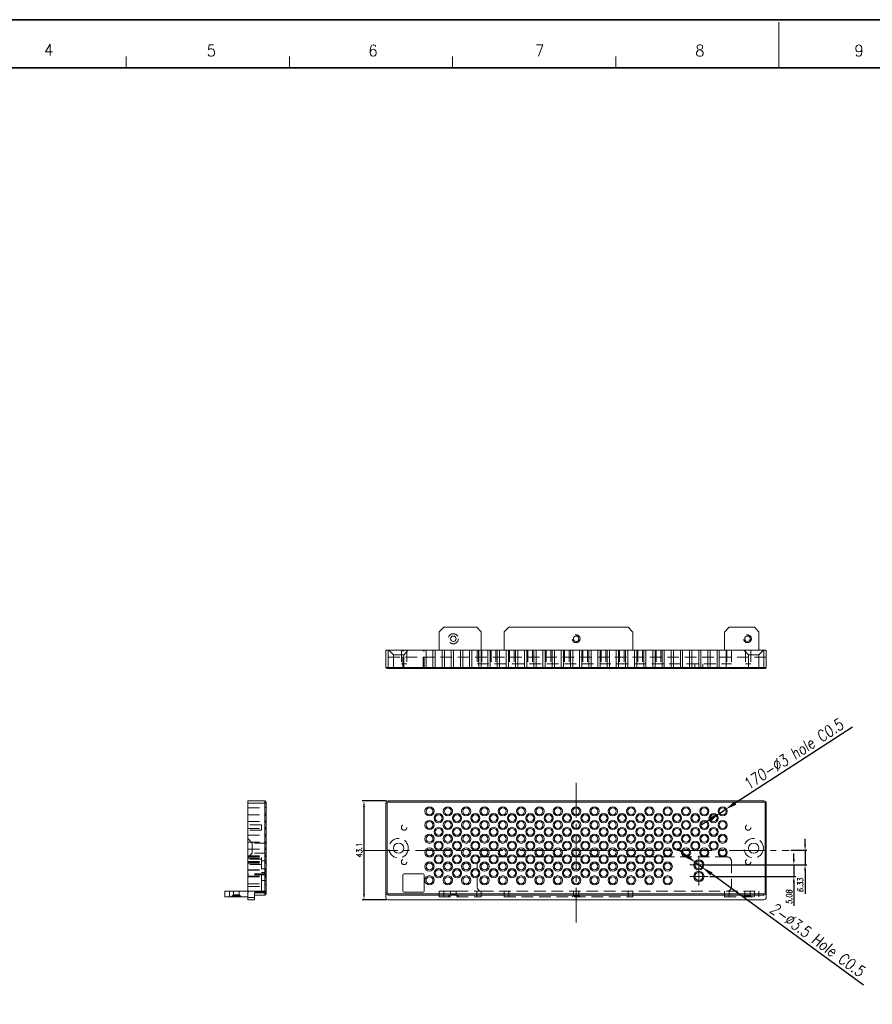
# Model space of a CAD drawing. Header units: millimetres. Extents: x 4497 to 11741, y 5958 to 12619.
# Tile 331 of 424: x 6098 to 6471, y 12178 to 12608. Entities that reach past the tile are written whole.
import ezdxf
from ezdxf.enums import TextEntityAlignment as Align

# ---------------------------------------------------------------- set-up
doc = ezdxf.new("R2010")
doc.units = ezdxf.units.MM
doc.header["$LTSCALE"] = 0.8
doc.header["$PDMODE"] = 3
doc.header["$PDSIZE"] = 0.3125
for name, pattern in [('CENTER', [50.8, 31.75, -6.35, 6.35, -6.35]), ('CENTER2', [28.575, 19.05, -3.175, 3.175, -3.175]), ('HIDDEN', [9.525, 6.35, -3.175])]:
    doc.linetypes.add(name, pattern=pattern)
doc.layers.get('0').update_dxf_attribs({"linetype": 'CONTINUOUS', "lineweight": 0})
doc.layers.get('Defpoints').update_dxf_attribs({"linetype": 'CONTINUOUS', "lineweight": 0})
for name, color, linetype, lineweight in [('1', 2, 'CENTER', 0), ('2', 3, 'CONTINUOUS', 0), ('3', 5, 'HIDDEN', 0), ('4', 1, 'CENTER2', 9), ('P', 1, 'CONTINUOUS', 0)]:
    doc.layers.add(name, color=color, linetype=linetype, lineweight=lineweight)
doc.styles.get("Standard").update_dxf_attribs({"font": 'romans.shx', "width": 0.8, "oblique": 5, "bigfont": 'whgtxt.shx'})
doc.dimstyles.get("Standard").update_dxf_attribs({"dimtxt": 2.5, "dimasz": 2.5, "dimexe": 0.8, "dimexo": 0.8, "dimgap": 0.8, "dimtad": 1, "dimdsep": 46, "dimtxsty": 'Standard', "dimcen": 0, "dimclrd": 3, "dimclre": 3, "dimclrt": 3, "dimazin": 0, "dimtp": 0.001, "dimtm": 0.001, "dimtfac": 1, "dimtmove": 0, "dimatfit": 3, "dimfxl": 0, "dimtolj": 1, "dimarcsym": 0})

# ---------------------------------------------------------------- blocks, each defined once
blk = doc.blocks.new('*D1047')
at = {"layer": '2', "color": 3, "lineweight": -2}
for p, q in [((6389.47, 12242.68), (6385.44, 12245.63)), ((6393.51, 12239.73), (6396.34, 12237.67)), ((6466.72, 12186.23), (6400.37, 12234.71))]:
    blk.add_line(p, q, dxfattribs=at)
at = {"layer": '2', "color": 3}
for points in [[(6389.96, 12243.35), (6388.98, 12242.01), (6393.51, 12239.73)], [(6400.86, 12235.39), (6399.88, 12234.04), (6396.34, 12237.67)]]:
    blk.add_solid(points, dxfattribs=at)
at = {"layer": 'Defpoints', "color": 0}
for p in [(6393.51, 12239.73), (6396.34, 12237.67)]:
    blk.add_point(p, dxfattribs=at)
at = {"layer": '2', "color": 3, "insert": (6446.7, 12205.94), "char_height": 5, "attachment_point": 5, "rotation": 323.8418}
blk.add_mtext('\\A1;2-∅3.5 Hole C0.5', dxfattribs=at)
blk = doc.blocks.new('*D1048')
at = {"layer": '2', "color": 3, "lineweight": -2}
for p, q in [((6461.93, 12298.82), (6410.77, 12265.62)), ((6404.06, 12261.26), (6406.58, 12262.89)), ((6399.87, 12258.54), (6395.68, 12255.82))]:
    blk.add_line(p, q, dxfattribs=at)
at = {"layer": '2', "color": 3}
for points in [[(6410.32, 12266.32), (6411.23, 12264.92), (6406.58, 12262.89)], [(6399.42, 12259.24), (6400.32, 12257.84), (6404.06, 12261.26)]]:
    blk.add_solid(points, dxfattribs=at)
at = {"layer": 'Defpoints', "color": 0}
for p in [(6404.06, 12261.26), (6406.58, 12262.89)]:
    blk.add_point(p, dxfattribs=at)
at = {"layer": '2', "color": 3, "insert": (6436.22, 12287.02), "char_height": 5, "attachment_point": 5, "rotation": 32.9855}
blk.add_mtext('\\A1;170-∅3 hole C0.5', dxfattribs=at)
blk = doc.blocks.new('*D1148')
at = {"layer": '2', "color": 3, "lineweight": -2}
for p, q in [((6441.26, 12247.53), (6441.26, 12250.03)), ((6435.12, 12245.03), (6442.06, 12245.03)), ((6441.26, 12245.03), (6441.26, 12238.7)), ((6399.72, 12238.7), (6442.06, 12238.7)), ((6441.26, 12236.2), (6441.26, 12226.05))]:
    blk.add_line(p, q, dxfattribs=at)
at = {"layer": '2', "color": 3}
for points in [[(6440.85, 12247.53), (6441.68, 12247.53), (6441.26, 12245.03)], [(6440.85, 12236.2), (6441.68, 12236.2), (6441.26, 12238.7)]]:
    blk.add_solid(points, dxfattribs=at)
at = {"layer": 'Defpoints', "color": 0}
for p in [(6434.32, 12245.03), (6398.92, 12238.7), (6441.26, 12238.7)]:
    blk.add_point(p, dxfattribs=at)
at = {"layer": '2', "color": 3, "insert": (6439.21, 12229.87), "char_height": 2.5, "attachment_point": 5, "rotation": 90}
blk.add_mtext('\\A1;6.33', dxfattribs=at)
blk = doc.blocks.new('*D1149')
at = {"layer": '2', "color": 3, "lineweight": -2}
for p, q in [((6436.36, 12241.2), (6436.36, 12243.7)), ((6397.97, 12238.7), (6437.16, 12238.7)), ((6436.36, 12238.7), (6436.36, 12233.62)), ((6399.72, 12233.62), (6437.16, 12233.62)), ((6436.36, 12231.12), (6436.36, 12220.87))]:
    blk.add_line(p, q, dxfattribs=at)
at = {"layer": '2', "color": 3}
for points in [[(6435.94, 12241.2), (6436.78, 12241.2), (6436.36, 12238.7)], [(6435.94, 12231.12), (6436.78, 12231.12), (6436.36, 12233.62)]]:
    blk.add_solid(points, dxfattribs=at)
at = {"layer": 'Defpoints', "color": 0}
for p in [(6397.17, 12238.7), (6398.92, 12233.62), (6436.36, 12233.62)]:
    blk.add_point(p, dxfattribs=at)
at = {"layer": '2', "color": 3, "insert": (6434.31, 12224.74), "char_height": 2.5, "attachment_point": 5, "rotation": 90}
blk.add_mtext('\\A1;5.08', dxfattribs=at)
blk = doc.blocks.new('*D1161')
at = {"layer": '2', "color": 3, "lineweight": -2}
for p, q in [((6258.52, 12266.58), (6247.92, 12266.58)), ((6248.72, 12264.08), (6248.72, 12225.98)), ((6258.52, 12223.48), (6247.92, 12223.48))]:
    blk.add_line(p, q, dxfattribs=at)
at = {"layer": '2', "color": 3}
for points in [[(6248.3, 12264.08), (6249.14, 12264.08), (6248.72, 12266.58)], [(6248.3, 12225.98), (6249.14, 12225.98), (6248.72, 12223.48)]]:
    blk.add_solid(points, dxfattribs=at)
at = {"layer": 'Defpoints', "color": 0}
for p in [(6259.32, 12266.58), (6248.72, 12223.48), (6259.32, 12223.48)]:
    blk.add_point(p, dxfattribs=at)
at = {"layer": '2', "color": 3, "insert": (6246.67, 12245.03), "char_height": 2.5, "attachment_point": 5, "rotation": 90}
blk.add_mtext('\\A1;43.1', dxfattribs=at)

msp = doc.modelspace()

# ---------------------------------------------------------------- linework, layer by layer
at = {"color": 7, "linetype": 'Continuous'}
for p, q in [((6429.835, 12586.486), (6429.835, 12606.408)), ((6144.954, 12586.486), (6144.954, 12591.467)), ((6216.174, 12586.486), (6216.174, 12591.467)), ((6287.395, 12586.486), (6287.395, 12591.467)), ((6358.615, 12586.486), (6358.615, 12591.467))]:
    msp.add_line(p, q, dxfattribs=at)
at = {"color": 7, "linetype": 'Continuous', "lineweight": 35}
msp.add_line((5860.072, 12586.486), (6999.599, 12586.486), dxfattribs=at)
at = {"linetype": 'Continuous'}
for p, q in [((6283.523, 12342.364), (6281.523, 12340.364)), ((6283.523, 12342.364), (6297.923, 12342.364)), ((6299.923, 12340.364), (6297.923, 12342.364)), ((6311.923, 12342.364), (6309.923, 12340.364)), ((6311.923, 12342.364), (6364.073, 12342.364)), ((6366.123, 12340.314), (6364.073, 12342.364)), ((6408.173, 12342.364), (6406.123, 12340.314)), ((6408.173, 12342.364), (6419.123, 12342.364)), ((6421.123, 12340.364), (6419.123, 12342.364)), ((6281.523, 12340.364), (6281.523, 12332.364)), ((6299.923, 12340.364), (6299.923, 12332.364)), ((6309.923, 12340.364), (6309.923, 12332.364)), ((6366.123, 12332.364), (6366.123, 12340.314)), ((6406.123, 12332.364), (6406.123, 12340.314)), ((6421.123, 12332.364), (6421.123, 12340.364)), ((6258.323, 12324.864), (6258.323, 12332.364)), ((6258.323, 12332.364), (6424.323, 12332.364)), ((6259.323, 12324.364), (6259.323, 12332.364)), ((6423.323, 12332.364), (6423.323, 12324.364)), ((6424.323, 12324.864), (6424.323, 12332.364)), ((6258.323, 12324.864), (6258.823, 12324.364)), ((6258.323, 12324.864), (6424.323, 12324.864)), ((6424.323, 12324.864), (6423.823, 12324.364)), ((6258.823, 12324.364), (6423.823, 12324.364)), ((6197.967, 12223.478), (6197.967, 12266.578)), ((6205.467, 12225.478), (6205.467, 12266.578)), ((6205.967, 12225.978), (6205.967, 12266.078)), ((6258.323, 12224.478), (6258.323, 12265.578)), ((6258.323, 12265.578), (6258.823, 12265.578)), ((6258.823, 12226.478), (6258.823, 12265.578)), ((6424.323, 12265.578), (6423.823, 12265.578)), ((6423.823, 12265.578), (6423.823, 12226.478)), ((6424.323, 12265.578), (6424.323, 12224.478)), ((6265.623, 12234.278), (6265.623, 12227.278)), ((6274.523, 12234.778), (6266.123, 12234.778)), ((6275.023, 12227.278), (6275.023, 12234.278)), ((6187.967, 12227.178), (6197.967, 12227.178)), ((6187.967, 12224.678), (6187.967, 12227.178)), ((6189.967, 12224.678), (6189.967, 12227.178)), ((6200.967, 12226.478), (6205.967, 12226.478)), ((6200.967, 12223.478), (6200.967, 12226.478)), ((6205.467, 12225.478), (6205.967, 12225.978)), ((6258.323, 12226.478), (6258.823, 12226.478)), ((6259.323, 12225.478), (6259.323, 12225.978)), ((6423.323, 12225.978), (6259.323, 12225.978)), ((6266.123, 12226.778), (6274.523, 12226.778)), ((6423.323, 12225.478), (6423.323, 12225.978)), ((6424.323, 12226.478), (6423.823, 12226.478)), ((6197.967, 12224.678), (6187.967, 12224.678)), ((6197.967, 12224.478), (6200.967, 12224.478)), ((6197.967, 12223.478), (6200.967, 12223.478)), ((6200.967, 12225.478), (6205.467, 12225.478)), ((6423.323, 12225.478), (6259.323, 12225.478)), ((6259.323, 12223.478), (6423.323, 12223.478))]:
    msp.add_line(p, q, dxfattribs=at)
at = {"color": 7, "linetype": 'Continuous', "lineweight": 35}
msp.add_lwpolyline([(7021.345, 12607.552), (5833.345, 12607.552), (5833.345, 11767.552), (7021.345, 11767.552)], close=True, dxfattribs=at)
at = {"linetype": 'Continuous'}
for centre, radius in [((6287.723, 12337.364), 1.2), ((6341.323, 12337.364), 1.2), ((6416.123, 12337.364), 1.2), ((6277.323, 12262.078), 2), ((6277.323, 12262.078), 1.5), ((6281.323, 12259.078), 2), ((6281.323, 12259.078), 1.5), ((6285.323, 12262.078), 2), ((6285.323, 12262.078), 1.5), ((6289.323, 12259.078), 2), ((6289.323, 12259.078), 1.5), ((6293.323, 12262.078), 2), ((6293.323, 12262.078), 1.5), ((6297.323, 12259.078), 2), ((6297.323, 12259.078), 1.5), ((6301.323, 12262.078), 2), ((6301.323, 12262.078), 1.5), ((6305.323, 12259.078), 2), ((6305.323, 12259.078), 1.5), ((6309.323, 12262.078), 2), ((6309.323, 12262.078), 1.5), ((6313.323, 12259.078), 2), ((6313.323, 12259.078), 1.5), ((6317.323, 12262.078), 2), ((6317.323, 12262.078), 1.5), ((6321.323, 12259.078), 2), ((6321.323, 12259.078), 1.5), ((6325.323, 12262.078), 2), ((6325.323, 12262.078), 1.5), ((6329.323, 12259.078), 2), ((6329.323, 12259.078), 1.5), ((6333.323, 12262.078), 2), ((6333.323, 12262.078), 1.5), ((6337.323, 12259.078), 2), ((6337.323, 12259.078), 1.5), ((6341.323, 12262.078), 2), ((6341.323, 12262.078), 1.5), ((6345.323, 12259.078), 2), ((6345.323, 12259.078), 1.5), ((6349.323, 12262.078), 2), ((6349.323, 12262.078), 1.5), ((6353.323, 12259.078), 2), ((6353.323, 12259.078), 1.5), ((6357.323, 12262.078), 2), ((6357.323, 12262.078), 1.5), ((6361.323, 12259.078), 2), ((6361.323, 12259.078), 1.5), ((6365.323, 12262.078), 2), ((6365.323, 12262.078), 1.5), ((6369.323, 12259.078), 2), ((6369.323, 12259.078), 1.5), ((6373.323, 12262.078), 2), ((6373.323, 12262.078), 1.5), ((6377.323, 12259.078), 2), ((6377.323, 12259.078), 1.5), ((6381.323, 12262.078), 2), ((6381.323, 12262.078), 1.5), ((6385.323, 12259.078), 2), ((6385.323, 12259.078), 1.5), ((6389.323, 12262.078), 2), ((6389.323, 12262.078), 1.5), ((6393.323, 12259.078), 2), ((6393.323, 12259.078), 1.5), ((6397.323, 12262.078), 2), ((6397.323, 12262.078), 1.5), ((6401.323, 12259.078), 2), ((6401.323, 12259.078), 1.5), ((6405.323, 12262.078), 2), ((6405.323, 12262.078), 1.5), ((6277.323, 12256.078), 2), ((6277.323, 12256.078), 1.5), ((6285.323, 12256.078), 2), ((6285.323, 12256.078), 1.5), ((6293.323, 12256.078), 2), ((6293.323, 12256.078), 1.5), ((6301.323, 12256.078), 2), ((6301.323, 12256.078), 1.5), ((6309.323, 12256.078), 2), ((6309.323, 12256.078), 1.5), ((6317.323, 12256.078), 2), ((6317.323, 12256.078), 1.5), ((6325.323, 12256.078), 2), ((6325.323, 12256.078), 1.5), ((6333.323, 12256.078), 2), ((6333.323, 12256.078), 1.5), ((6341.323, 12256.078), 2), ((6341.323, 12256.078), 1.5), ((6349.323, 12256.078), 2), ((6349.323, 12256.078), 1.5), ((6357.323, 12256.078), 2), ((6357.323, 12256.078), 1.5), ((6365.323, 12256.078), 2), ((6365.323, 12256.078), 1.5), ((6373.323, 12256.078), 2), ((6373.323, 12256.078), 1.5), ((6381.323, 12256.078), 2), ((6381.323, 12256.078), 1.5), ((6389.323, 12256.078), 2), ((6389.323, 12256.078), 1.5), ((6397.323, 12256.078), 2), ((6397.323, 12256.078), 1.5), ((6405.323, 12256.078), 2), ((6405.323, 12256.078), 1.5), ((6277.323, 12250.078), 2), ((6277.323, 12250.078), 1.5), ((6281.323, 12253.078), 2), ((6281.323, 12253.078), 1.5), ((6285.323, 12250.078), 2), ((6285.323, 12250.078), 1.5), ((6289.323, 12253.078), 2), ((6289.323, 12253.078), 1.5), ((6293.323, 12250.078), 2), ((6293.323, 12250.078), 1.5), ((6297.323, 12253.078), 2), ((6297.323, 12253.078), 1.5), ((6301.323, 12250.078), 2), ((6301.323, 12250.078), 1.5), ((6305.323, 12253.078), 2), ((6305.323, 12253.078), 1.5), ((6309.323, 12250.078), 2), ((6309.323, 12250.078), 1.5), ((6313.323, 12253.078), 2), ((6313.323, 12253.078), 1.5), ((6317.323, 12250.078), 2), ((6317.323, 12250.078), 1.5), ((6321.323, 12253.078), 2), ((6321.323, 12253.078), 1.5), ((6325.323, 12250.078), 2), ((6325.323, 12250.078), 1.5), ((6329.323, 12253.078), 2), ((6329.323, 12253.078), 1.5), ((6333.323, 12250.078), 2), ((6333.323, 12250.078), 1.5), ((6337.323, 12253.078), 2), ((6337.323, 12253.078), 1.5), ((6341.323, 12250.078), 2), ((6341.323, 12250.078), 1.5), ((6345.323, 12253.078), 2), ((6345.323, 12253.078), 1.5), ((6349.323, 12250.078), 2), ((6349.323, 12250.078), 1.5), ((6353.323, 12253.078), 2), ((6353.323, 12253.078), 1.5), ((6357.323, 12250.078), 2), ((6357.323, 12250.078), 1.5), ((6361.323, 12253.078), 2), ((6361.323, 12253.078), 1.5), ((6365.323, 12250.078), 2), ((6365.323, 12250.078), 1.5), ((6369.323, 12253.078), 2), ((6369.323, 12253.078), 1.5), ((6373.323, 12250.078), 2), ((6373.323, 12250.078), 1.5), ((6377.323, 12253.078), 2), ((6377.323, 12253.078), 1.5), ((6381.323, 12250.078), 2), ((6381.323, 12250.078), 1.5), ((6385.323, 12253.078), 2), ((6385.323, 12253.078), 1.5), ((6389.323, 12250.078), 2), ((6389.323, 12250.078), 1.5), ((6393.323, 12253.078), 2), ((6393.323, 12253.078), 1.5), ((6397.323, 12250.078), 2), ((6397.323, 12250.078), 1.5), ((6401.323, 12253.078), 2), ((6401.323, 12253.078), 1.5), ((6405.323, 12250.078), 2), ((6405.323, 12250.078), 1.5), ((6281.323, 12247.078), 2), ((6281.323, 12247.078), 1.5), ((6289.323, 12247.078), 2), ((6289.323, 12247.078), 1.5), ((6297.323, 12247.078), 2), ((6297.323, 12247.078), 1.5), ((6305.323, 12247.078), 2), ((6305.323, 12247.078), 1.5), ((6313.323, 12247.078), 2), ((6313.323, 12247.078), 1.5), ((6321.323, 12247.078), 2), ((6321.323, 12247.078), 1.5), ((6329.323, 12247.078), 2), ((6329.323, 12247.078), 1.5), ((6337.323, 12247.078), 2), ((6337.323, 12247.078), 1.5), ((6345.323, 12247.078), 2), ((6345.323, 12247.078), 1.5), ((6353.323, 12247.078), 2), ((6353.323, 12247.078), 1.5), ((6361.323, 12247.078), 2), ((6361.323, 12247.078), 1.5), ((6369.323, 12247.078), 2), ((6369.323, 12247.078), 1.5), ((6377.323, 12247.078), 2), ((6377.323, 12247.078), 1.5), ((6385.323, 12247.078), 2), ((6385.323, 12247.078), 1.5), ((6393.323, 12247.078), 2), ((6393.323, 12247.078), 1.5), ((6401.323, 12247.078), 2), ((6401.323, 12247.078), 1.5), ((6277.323, 12244.078), 2), ((6277.323, 12244.078), 1.5), ((6281.323, 12241.078), 2), ((6285.323, 12244.078), 2), ((6285.323, 12244.078), 1.5), ((6289.323, 12241.078), 2), ((6293.323, 12244.078), 2), ((6293.323, 12244.078), 1.5), ((6297.323, 12241.078), 2), ((6301.323, 12244.078), 2), ((6301.323, 12244.078), 1.5), ((6305.323, 12241.078), 2), ((6309.323, 12244.078), 2), ((6309.323, 12244.078), 1.5), ((6313.323, 12241.078), 2), ((6317.323, 12244.078), 2), ((6317.323, 12244.078), 1.5), ((6321.323, 12241.078), 2), ((6325.323, 12244.078), 2), ((6325.323, 12244.078), 1.5), ((6329.323, 12241.078), 2), ((6333.323, 12244.078), 2), ((6333.323, 12244.078), 1.5), ((6337.323, 12241.078), 2), ((6341.323, 12244.078), 2), ((6341.323, 12244.078), 1.5), ((6345.323, 12241.078), 2), ((6349.323, 12244.078), 2), ((6349.323, 12244.078), 1.5), ((6353.323, 12241.078), 2), ((6357.323, 12244.078), 2), ((6357.323, 12244.078), 1.5), ((6361.323, 12241.078), 2), ((6365.323, 12244.078), 2), ((6365.323, 12244.078), 1.5), ((6369.323, 12241.078), 2), ((6373.323, 12244.078), 2), ((6373.323, 12244.078), 1.5), ((6377.323, 12241.078), 2), ((6381.323, 12244.078), 2), ((6381.323, 12244.078), 1.5), ((6389.323, 12244.078), 2), ((6389.323, 12244.078), 1.5), ((6397.323, 12244.078), 2), ((6397.323, 12244.078), 1.5), ((6405.323, 12244.078), 2), ((6405.323, 12244.078), 1.5), ((6277.323, 12237.978), 2), ((6277.323, 12237.978), 1.5), ((6281.323, 12241.078), 1.5), ((6285.323, 12237.978), 2), ((6285.323, 12237.978), 1.5), ((6289.323, 12241.078), 1.5), ((6293.323, 12237.978), 2), ((6293.323, 12237.978), 1.5), ((6297.323, 12241.078), 1.5), ((6301.323, 12237.978), 2), ((6301.323, 12237.978), 1.5), ((6305.323, 12241.078), 1.5), ((6309.323, 12237.978), 2), ((6309.323, 12237.978), 1.5), ((6313.323, 12241.078), 1.5), ((6317.323, 12237.978), 2), ((6317.323, 12237.978), 1.5), ((6321.323, 12241.078), 1.5), ((6325.323, 12237.978), 2), ((6325.323, 12237.978), 1.5), ((6329.323, 12241.078), 1.5), ((6333.323, 12237.978), 2), ((6333.323, 12237.978), 1.5), ((6337.323, 12241.078), 1.5), ((6341.323, 12237.978), 2), ((6341.323, 12237.978), 1.5), ((6345.323, 12241.078), 1.5), ((6349.323, 12237.978), 2), ((6349.323, 12237.978), 1.5), ((6353.323, 12241.078), 1.5), ((6357.323, 12237.978), 2), ((6357.323, 12237.978), 1.5), ((6361.323, 12241.078), 1.5), ((6365.323, 12237.978), 2), ((6365.323, 12237.978), 1.5), ((6369.323, 12241.078), 1.5), ((6373.323, 12237.978), 2), ((6373.323, 12237.978), 1.5), ((6377.323, 12241.078), 1.5), ((6381.323, 12237.978), 2), ((6381.323, 12237.978), 1.5), ((6394.923, 12238.698), 2.25), ((6394.923, 12238.698), 1.75), ((6281.323, 12235.078), 2), ((6281.323, 12235.078), 1.5), ((6289.323, 12235.078), 2), ((6289.323, 12235.078), 1.5), ((6297.323, 12235.078), 2), ((6297.323, 12235.078), 1.5), ((6305.323, 12235.078), 2), ((6305.323, 12235.078), 1.5), ((6313.323, 12235.078), 2), ((6313.323, 12235.078), 1.5), ((6321.323, 12235.078), 2), ((6321.323, 12235.078), 1.5), ((6329.323, 12235.078), 2), ((6329.323, 12235.078), 1.5), ((6337.323, 12235.078), 2), ((6337.323, 12235.078), 1.5), ((6345.323, 12235.078), 2), ((6345.323, 12235.078), 1.5), ((6353.323, 12235.078), 2), ((6353.323, 12235.078), 1.5), ((6361.323, 12235.078), 2), ((6361.323, 12235.078), 1.5), ((6369.323, 12235.078), 2), ((6369.323, 12235.078), 1.5), ((6377.323, 12235.078), 2), ((6377.323, 12235.078), 1.5), ((6394.923, 12233.618), 2.25), ((6394.923, 12233.618), 1.75), ((6277.323, 12231.978), 2), ((6277.323, 12231.978), 1.5), ((6285.323, 12231.978), 2), ((6285.323, 12231.978), 1.5), ((6293.323, 12231.978), 2), ((6293.323, 12231.978), 1.5), ((6301.323, 12231.978), 2), ((6301.323, 12231.978), 1.5), ((6309.323, 12231.978), 2), ((6309.323, 12231.978), 1.5), ((6317.323, 12231.978), 2), ((6317.323, 12231.978), 1.5), ((6325.323, 12231.978), 2), ((6325.323, 12231.978), 1.5), ((6333.323, 12231.978), 2), ((6333.323, 12231.978), 1.5), ((6341.323, 12231.978), 2), ((6341.323, 12231.978), 1.5), ((6349.323, 12231.978), 2), ((6349.323, 12231.978), 1.5), ((6357.323, 12231.978), 2), ((6357.323, 12231.978), 1.5), ((6365.323, 12231.978), 2), ((6365.323, 12231.978), 1.5), ((6373.323, 12231.978), 2), ((6373.323, 12231.978), 1.5), ((6381.323, 12231.978), 2), ((6381.323, 12231.978), 1.5)]:
    msp.add_circle(centre, radius, dxfattribs=at)
for centre, radius, start, end in [((6266.123, 12234.278), 0.5, 90, 180), ((6274.523, 12234.278), 0.5, 0, 90), ((6259.323, 12226.478), 1, 180, 270), ((6259.323, 12226.478), 0.5, 180, 270), ((6266.123, 12227.278), 0.5, 180, 270), ((6274.523, 12227.278), 0.5, 270, 0), ((6423.323, 12226.478), 1, 270, 0), ((6423.323, 12226.478), 0.5, 270, 0), ((6259.323, 12224.478), 1, 180, 270), ((6423.323, 12224.478), 1, 270, 0)]:
    msp.add_arc(centre, radius, start, end, dxfattribs=at)
at = {"layer": '1'}
for p, q in [((6390.923, 12238.698), (6398.923, 12238.698)), ((6394.923, 12234.698), (6394.923, 12242.698)), ((6394.923, 12229.618), (6394.923, 12237.618)), ((6390.923, 12233.618), (6398.923, 12233.618))]:
    msp.add_line(p, q, dxfattribs=at)
at = {"layer": '3'}
for p, q in [((6424.323, 12329.364), (6258.323, 12329.364)), ((6259.573, 12332.364), (6261.573, 12330.364)), ((6261.573, 12330.364), (6261.573, 12324.364)), ((6261.573, 12324.364), (6261.573, 12330.364)), ((6266.073, 12330.364), (6261.573, 12330.364)), ((6265.023, 12332.364), (6265.023, 12326.364)), ((6267.423, 12332.364), (6265.023, 12332.364)), ((6265.623, 12324.364), (6265.623, 12332.364)), ((6268.073, 12332.364), (6266.073, 12330.364)), ((6266.073, 12330.364), (6266.073, 12324.364)), ((6266.073, 12324.364), (6266.073, 12330.364)), ((6266.123, 12324.364), (6266.123, 12332.364)), ((6267.423, 12332.364), (6267.423, 12326.364)), ((6274.523, 12324.364), (6274.523, 12332.364)), ((6275.023, 12324.364), (6275.023, 12332.364)), ((6275.823, 12332.364), (6275.823, 12324.864)), ((6275.823, 12324.864), (6275.823, 12332.364)), ((6275.823, 12332.364), (6278.823, 12332.364)), ((6278.823, 12332.364), (6278.823, 12324.864)), ((6278.823, 12324.864), (6278.823, 12332.364)), ((6279.823, 12332.364), (6279.823, 12324.864)), ((6279.823, 12324.864), (6279.823, 12332.364)), ((6279.823, 12332.364), (6282.823, 12332.364)), ((6282.823, 12332.364), (6282.823, 12324.864)), ((6282.823, 12324.864), (6282.823, 12332.364)), ((6283.823, 12332.364), (6283.823, 12324.864)), ((6283.823, 12324.864), (6283.823, 12332.364)), ((6283.823, 12332.364), (6286.823, 12332.364)), ((6286.823, 12332.364), (6286.823, 12324.864)), ((6286.823, 12324.864), (6286.823, 12332.364)), ((6287.823, 12332.364), (6287.823, 12324.864)), ((6287.823, 12324.864), (6287.823, 12332.364)), ((6287.823, 12332.364), (6290.823, 12332.364)), ((6290.823, 12332.364), (6290.823, 12324.864)), ((6290.823, 12324.864), (6290.823, 12332.364)), ((6291.823, 12332.364), (6291.823, 12324.864)), ((6291.823, 12324.864), (6291.823, 12332.364)), ((6291.823, 12332.364), (6294.823, 12332.364)), ((6294.823, 12332.364), (6294.823, 12324.864)), ((6294.823, 12324.864), (6294.823, 12332.364)), ((6295.823, 12332.364), (6295.823, 12324.864)), ((6295.823, 12324.864), (6295.823, 12332.364)), ((6295.823, 12332.364), (6298.823, 12332.364)), ((6298.123, 12332.364), (6298.123, 12326.364)), ((6298.123, 12332.364), (6298.123, 12326.364)), ((6298.725, 12332.364), (6298.725, 12326.364)), ((6298.823, 12332.364), (6298.823, 12324.864)), ((6298.823, 12324.864), (6298.823, 12332.364)), ((6299.823, 12332.364), (6299.823, 12324.864)), ((6299.823, 12324.864), (6299.823, 12332.364)), ((6299.823, 12332.364), (6302.823, 12332.364)), ((6300.123, 12332.364), (6300.123, 12326.364)), ((6302.823, 12332.364), (6302.823, 12324.864)), ((6302.823, 12324.864), (6302.823, 12332.364)), ((6303.823, 12332.364), (6303.823, 12324.864)), ((6303.823, 12324.864), (6303.823, 12332.364)), ((6303.823, 12332.364), (6306.823, 12332.364)), ((6304.303, 12332.364), (6304.303, 12326.364)), ((6306.342, 12332.364), (6306.342, 12326.364)), ((6306.823, 12332.364), (6306.823, 12324.864)), ((6306.823, 12324.864), (6306.823, 12332.364)), ((6307.823, 12332.364), (6307.823, 12324.864)), ((6307.823, 12324.864), (6307.823, 12332.364)), ((6307.823, 12332.364), (6310.823, 12332.364)), ((6310.823, 12332.364), (6310.823, 12324.864)), ((6310.823, 12324.864), (6310.823, 12332.364)), ((6311.823, 12332.364), (6311.823, 12324.864)), ((6311.823, 12324.864), (6311.823, 12332.364)), ((6311.823, 12332.364), (6314.823, 12332.364)), ((6312.303, 12332.364), (6312.303, 12326.364)), ((6314.342, 12332.364), (6314.342, 12326.364)), ((6314.823, 12332.364), (6314.823, 12324.864)), ((6314.823, 12324.864), (6314.823, 12332.364)), ((6315.823, 12332.364), (6315.823, 12324.864)), ((6315.823, 12324.864), (6315.823, 12332.364)), ((6315.823, 12332.364), (6318.823, 12332.364)), ((6318.823, 12332.364), (6318.823, 12324.864)), ((6318.823, 12324.864), (6318.823, 12332.364)), ((6319.823, 12332.364), (6319.823, 12324.864)), ((6319.823, 12324.864), (6319.823, 12332.364)), ((6319.823, 12332.364), (6322.823, 12332.364)), ((6320.303, 12332.364), (6320.303, 12326.364)), ((6322.342, 12332.364), (6322.342, 12326.364)), ((6322.823, 12332.364), (6322.823, 12324.864)), ((6322.823, 12324.864), (6322.823, 12332.364)), ((6323.823, 12332.364), (6323.823, 12324.864)), ((6323.823, 12324.864), (6323.823, 12332.364)), ((6323.823, 12332.364), (6326.823, 12332.364)), ((6326.823, 12332.364), (6326.823, 12324.864)), ((6326.823, 12324.864), (6326.823, 12332.364)), ((6327.823, 12332.364), (6327.823, 12324.864)), ((6327.823, 12324.864), (6327.823, 12332.364)), ((6327.823, 12332.364), (6330.823, 12332.364)), ((6328.303, 12332.364), (6328.303, 12326.364)), ((6330.342, 12332.364), (6330.342, 12326.364)), ((6330.823, 12332.364), (6330.823, 12324.864)), ((6330.823, 12324.864), (6330.823, 12332.364)), ((6331.823, 12332.364), (6331.823, 12324.864)), ((6331.823, 12324.864), (6331.823, 12332.364)), ((6331.823, 12332.364), (6334.823, 12332.364)), ((6334.823, 12332.364), (6334.823, 12324.864)), ((6334.823, 12324.864), (6334.823, 12332.364)), ((6335.823, 12332.364), (6335.823, 12324.864)), ((6335.823, 12324.864), (6335.823, 12332.364)), ((6335.823, 12332.364), (6338.823, 12332.364)), ((6336.303, 12332.364), (6336.303, 12326.364)), ((6338.342, 12332.364), (6338.342, 12326.364)), ((6338.823, 12332.364), (6338.823, 12324.864)), ((6338.823, 12324.864), (6338.823, 12332.364)), ((6339.823, 12332.364), (6339.823, 12324.864)), ((6339.823, 12324.864), (6339.823, 12332.364)), ((6339.823, 12332.364), (6342.823, 12332.364)), ((6342.823, 12332.364), (6342.823, 12324.864)), ((6342.823, 12324.864), (6342.823, 12332.364)), ((6343.823, 12332.364), (6346.823, 12332.364)), ((6343.823, 12332.364), (6343.823, 12324.864)), ((6343.823, 12324.864), (6343.823, 12332.364)), ((6344.303, 12332.364), (6344.303, 12326.364)), ((6346.342, 12332.364), (6346.342, 12326.364)), ((6346.823, 12332.364), (6346.823, 12324.864)), ((6346.823, 12324.864), (6346.823, 12332.364)), ((6347.823, 12332.364), (6350.823, 12332.364)), ((6347.823, 12332.364), (6347.823, 12324.864)), ((6347.823, 12324.864), (6347.823, 12332.364)), ((6350.823, 12332.364), (6350.823, 12324.864)), ((6350.823, 12324.864), (6350.823, 12332.364)), ((6351.823, 12332.364), (6354.823, 12332.364)), ((6351.823, 12332.364), (6351.823, 12324.864)), ((6351.823, 12324.864), (6351.823, 12332.364)), ((6352.303, 12332.364), (6352.303, 12326.364)), ((6354.342, 12332.364), (6354.342, 12326.364)), ((6354.823, 12332.364), (6354.823, 12324.864)), ((6354.823, 12324.864), (6354.823, 12332.364)), ((6355.823, 12332.364), (6358.823, 12332.364)), ((6355.823, 12332.364), (6355.823, 12324.864)), ((6355.823, 12324.864), (6355.823, 12332.364)), ((6358.823, 12332.364), (6358.823, 12324.864)), ((6358.823, 12324.864), (6358.823, 12332.364)), ((6359.823, 12332.364), (6362.823, 12332.364)), ((6359.823, 12332.364), (6359.823, 12324.864)), ((6359.823, 12324.864), (6359.823, 12332.364)), ((6360.303, 12332.364), (6360.303, 12326.364)), ((6362.342, 12332.364), (6362.342, 12326.364)), ((6362.823, 12332.364), (6362.823, 12324.864)), ((6362.823, 12324.864), (6362.823, 12332.364)), ((6363.823, 12332.364), (6366.823, 12332.364)), ((6363.823, 12332.364), (6363.823, 12324.864)), ((6363.823, 12324.864), (6363.823, 12332.364)), ((6366.823, 12332.364), (6366.823, 12324.864)), ((6366.823, 12324.864), (6366.823, 12332.364)), ((6367.823, 12332.364), (6370.823, 12332.364)), ((6367.823, 12332.364), (6367.823, 12324.864)), ((6367.823, 12324.864), (6367.823, 12332.364)), ((6368.303, 12332.364), (6368.303, 12326.364)), ((6370.342, 12332.364), (6370.342, 12326.364)), ((6370.823, 12332.364), (6370.823, 12324.864)), ((6370.823, 12324.864), (6370.823, 12332.364)), ((6371.823, 12332.364), (6374.823, 12332.364)), ((6371.823, 12332.364), (6371.823, 12324.864)), ((6371.823, 12324.864), (6371.823, 12332.364)), ((6374.823, 12332.364), (6374.823, 12324.864)), ((6374.823, 12324.864), (6374.823, 12332.364)), ((6375.823, 12332.364), (6378.823, 12332.364)), ((6375.823, 12332.364), (6375.823, 12324.864)), ((6375.823, 12324.864), (6375.823, 12332.364)), ((6376.303, 12332.364), (6376.303, 12326.364)), ((6378.342, 12332.364), (6378.342, 12326.364)), ((6378.823, 12332.364), (6378.823, 12324.864)), ((6378.823, 12324.864), (6378.823, 12332.364)), ((6379.823, 12332.364), (6382.823, 12332.364)), ((6379.823, 12332.364), (6379.823, 12324.864)), ((6379.823, 12324.864), (6379.823, 12332.364)), ((6382.823, 12332.364), (6382.823, 12324.864)), ((6382.823, 12324.864), (6382.823, 12332.364)), ((6383.823, 12332.364), (6386.823, 12332.364)), ((6383.823, 12332.364), (6383.823, 12324.864)), ((6383.823, 12324.864), (6383.823, 12332.364)), ((6386.823, 12332.364), (6386.823, 12324.864)), ((6386.823, 12324.864), (6386.823, 12332.364)), ((6387.823, 12332.364), (6390.823, 12332.364)), ((6387.823, 12332.364), (6387.823, 12324.864)), ((6387.823, 12324.864), (6387.823, 12332.364)), ((6390.823, 12332.364), (6390.823, 12324.864)), ((6390.823, 12324.864), (6390.823, 12332.364)), ((6391.823, 12332.364), (6394.823, 12332.364)), ((6391.823, 12332.364), (6391.823, 12324.864)), ((6391.823, 12324.864), (6391.823, 12332.364)), ((6394.823, 12332.364), (6394.823, 12324.864)), ((6394.823, 12324.864), (6394.823, 12332.364)), ((6395.823, 12332.364), (6398.823, 12332.364)), ((6395.823, 12332.364), (6395.823, 12324.864)), ((6395.823, 12324.864), (6395.823, 12332.364)), ((6398.823, 12332.364), (6398.823, 12324.864)), ((6398.823, 12324.864), (6398.823, 12332.364)), ((6399.823, 12332.364), (6402.823, 12332.364)), ((6399.823, 12332.364), (6399.823, 12324.864)), ((6399.823, 12324.864), (6399.823, 12332.364)), ((6402.823, 12332.364), (6402.823, 12324.864)), ((6402.823, 12324.864), (6402.823, 12332.364)), ((6403.823, 12332.364), (6406.823, 12332.364)), ((6403.823, 12332.364), (6403.823, 12324.864)), ((6403.823, 12324.864), (6403.823, 12332.364)), ((6406.823, 12332.364), (6406.823, 12324.864)), ((6406.823, 12324.864), (6406.823, 12332.364)), ((6407.123, 12332.364), (6407.123, 12326.364)), ((6409.123, 12332.364), (6409.123, 12326.364)), ((6414.573, 12332.364), (6416.573, 12330.364)), ((6417.623, 12332.364), (6415.223, 12332.364)), ((6415.223, 12332.364), (6415.223, 12326.364)), ((6421.073, 12330.364), (6416.573, 12330.364)), ((6416.573, 12330.364), (6416.573, 12324.364)), ((6416.573, 12324.364), (6416.573, 12330.364)), ((6417.623, 12332.364), (6417.623, 12326.364)), ((6423.073, 12332.364), (6421.073, 12330.364)), ((6421.073, 12330.364), (6421.073, 12324.364)), ((6421.073, 12324.364), (6421.073, 12330.364)), ((6265.023, 12326.364), (6267.423, 12326.364)), ((6275.323, 12324.364), (6275.823, 12324.864)), ((6279.323, 12324.364), (6278.823, 12324.864)), ((6279.323, 12324.364), (6279.823, 12324.864)), ((6283.323, 12324.364), (6282.823, 12324.864)), ((6283.323, 12324.364), (6283.823, 12324.864)), ((6287.323, 12324.364), (6286.823, 12324.864)), ((6287.323, 12324.364), (6287.823, 12324.864)), ((6291.323, 12324.364), (6290.823, 12324.864)), ((6291.323, 12324.364), (6291.823, 12324.864)), ((6295.323, 12324.364), (6294.823, 12324.864)), ((6295.323, 12324.364), (6295.823, 12324.864)), ((6298.123, 12326.364), (6407.123, 12326.364)), ((6299.323, 12324.364), (6298.823, 12324.864)), ((6299.323, 12324.364), (6299.823, 12324.864)), ((6303.323, 12324.364), (6302.823, 12324.864)), ((6303.323, 12324.364), (6303.823, 12324.864)), ((6307.323, 12324.364), (6306.823, 12324.864)), ((6307.323, 12324.364), (6307.823, 12324.864)), ((6311.323, 12324.364), (6310.823, 12324.864)), ((6311.323, 12324.364), (6311.823, 12324.864)), ((6315.323, 12324.364), (6314.823, 12324.864)), ((6315.323, 12324.364), (6315.823, 12324.864)), ((6319.323, 12324.364), (6318.823, 12324.864)), ((6319.323, 12324.364), (6319.823, 12324.864)), ((6323.323, 12324.364), (6322.823, 12324.864)), ((6323.323, 12324.364), (6323.823, 12324.864)), ((6327.323, 12324.364), (6326.823, 12324.864)), ((6327.323, 12324.364), (6327.823, 12324.864)), ((6331.323, 12324.364), (6330.823, 12324.864)), ((6331.323, 12324.364), (6331.823, 12324.864)), ((6335.323, 12324.364), (6334.823, 12324.864)), ((6335.323, 12324.364), (6335.823, 12324.864)), ((6339.323, 12324.364), (6338.823, 12324.864)), ((6339.323, 12324.364), (6339.823, 12324.864)), ((6343.323, 12324.364), (6342.823, 12324.864)), ((6343.323, 12324.364), (6343.823, 12324.864)), ((6347.323, 12324.364), (6346.823, 12324.864)), ((6347.323, 12324.364), (6347.823, 12324.864)), ((6351.323, 12324.364), (6350.823, 12324.864)), ((6351.323, 12324.364), (6351.823, 12324.864)), ((6355.323, 12324.364), (6354.823, 12324.864)), ((6355.323, 12324.364), (6355.823, 12324.864)), ((6359.323, 12324.364), (6358.823, 12324.864)), ((6359.323, 12324.364), (6359.823, 12324.864)), ((6363.323, 12324.364), (6362.823, 12324.864)), ((6363.323, 12324.364), (6363.823, 12324.864)), ((6367.323, 12324.364), (6366.823, 12324.864)), ((6367.323, 12324.364), (6367.823, 12324.864)), ((6371.323, 12324.364), (6370.823, 12324.864)), ((6371.323, 12324.364), (6371.823, 12324.864)), ((6375.323, 12324.364), (6374.823, 12324.864)), ((6375.323, 12324.364), (6375.823, 12324.864)), ((6379.323, 12324.364), (6378.823, 12324.864)), ((6379.323, 12324.364), (6379.823, 12324.864)), ((6383.323, 12324.364), (6382.823, 12324.864)), ((6383.323, 12324.364), (6383.823, 12324.864)), ((6387.323, 12324.364), (6386.823, 12324.864)), ((6387.323, 12324.364), (6387.823, 12324.864)), ((6391.323, 12324.364), (6390.823, 12324.864)), ((6391.323, 12324.364), (6391.823, 12324.864)), ((6392.673, 12324.364), (6393.173, 12324.864)), ((6393.173, 12326.364), (6393.173, 12324.864)), ((6393.173, 12324.864), (6393.173, 12326.364)), ((6395.323, 12324.364), (6394.823, 12324.864)), ((6395.323, 12324.364), (6395.823, 12324.864)), ((6396.673, 12326.364), (6396.673, 12324.864)), ((6396.673, 12324.864), (6396.673, 12326.364)), ((6397.173, 12324.364), (6396.673, 12324.864)), ((6399.323, 12324.364), (6398.823, 12324.864)), ((6399.323, 12324.364), (6399.823, 12324.864)), ((6403.323, 12324.364), (6402.823, 12324.864)), ((6403.323, 12324.364), (6403.823, 12324.864)), ((6407.323, 12324.364), (6406.823, 12324.864)), ((6407.123, 12326.364), (6409.123, 12326.364)), ((6415.223, 12326.364), (6417.623, 12326.364)), ((6266.073, 12324.364), (6261.573, 12324.364)), ((6421.073, 12324.364), (6416.573, 12324.364)), ((6197.967, 12233.578), (6197.967, 12263.578)), ((6197.967, 12263.578), (6205.467, 12263.578)), ((6197.967, 12260.578), (6205.467, 12260.578)), ((6205.467, 12263.578), (6205.967, 12264.078)), ((6205.467, 12260.578), (6205.967, 12261.078)), ((6205.467, 12260.578), (6205.967, 12260.078)), ((6197.967, 12257.578), (6205.467, 12257.578)), ((6203.967, 12256.178), (6197.967, 12256.178)), ((6203.967, 12253.778), (6203.967, 12256.178)), ((6205.467, 12257.578), (6205.967, 12258.078)), ((6205.467, 12257.578), (6205.967, 12257.078)), ((6197.967, 12254.578), (6205.467, 12254.578)), ((6203.967, 12253.778), (6197.967, 12253.778)), ((6197.967, 12251.578), (6205.467, 12251.578)), ((6205.467, 12254.578), (6205.967, 12255.078)), ((6205.467, 12254.578), (6205.967, 12254.078)), ((6205.467, 12251.578), (6205.967, 12252.078)), ((6205.467, 12251.578), (6205.967, 12251.078)), ((6199.967, 12248.228), (6197.967, 12250.228)), ((6197.967, 12248.578), (6205.467, 12248.578)), ((6199.967, 12248.228), (6199.967, 12243.728)), ((6205.967, 12248.228), (6199.967, 12248.228)), ((6205.467, 12248.578), (6205.967, 12249.078)), ((6205.467, 12248.578), (6205.967, 12248.078)), ((6205.967, 12248.228), (6205.967, 12243.728)), ((6197.967, 12245.578), (6205.467, 12245.578)), ((6199.967, 12243.728), (6197.967, 12241.728)), ((6205.967, 12243.728), (6199.967, 12243.728)), ((6205.467, 12245.578), (6205.967, 12246.078)), ((6205.467, 12245.578), (6205.967, 12245.078)), ((6205.467, 12242.578), (6205.967, 12243.078)), ((6197.967, 12242.578), (6205.467, 12242.578)), ((6197.967, 12242.178), (6203.967, 12242.178)), ((6197.967, 12242.178), (6203.967, 12242.178)), ((6197.967, 12241.609), (6203.967, 12241.609)), ((6203.967, 12241.178), (6197.967, 12241.178)), ((6197.967, 12240.178), (6203.967, 12240.178)), ((6197.967, 12239.809), (6203.967, 12239.809)), ((6197.967, 12239.578), (6205.467, 12239.578)), ((6197.967, 12239.478), (6205.467, 12239.478)), ((6203.967, 12238.778), (6197.967, 12238.778)), ((6203.967, 12229.178), (6203.967, 12242.178)), ((6203.967, 12240.448), (6205.467, 12240.448)), ((6205.467, 12242.578), (6205.967, 12242.078)), ((6205.467, 12240.448), (6205.967, 12240.948)), ((6205.467, 12239.478), (6205.967, 12239.978)), ((6205.467, 12239.578), (6205.967, 12239.078)), ((6298.123, 12239.809), (6298.123, 12236.346)), ((6304.303, 12242.178), (6300.123, 12242.178)), ((6312.303, 12242.178), (6306.342, 12242.178)), ((6320.303, 12242.178), (6314.342, 12242.178)), ((6328.303, 12242.178), (6322.342, 12242.178)), ((6336.303, 12242.178), (6330.342, 12242.178)), ((6344.303, 12242.178), (6338.342, 12242.178)), ((6352.303, 12242.178), (6346.342, 12242.178)), ((6360.303, 12242.178), (6354.342, 12242.178)), ((6368.303, 12242.178), (6362.342, 12242.178)), ((6376.303, 12242.178), (6370.342, 12242.178)), ((6407.123, 12242.178), (6378.342, 12242.178)), ((6409.123, 12240.178), (6409.123, 12229.178)), ((6197.967, 12236.578), (6205.467, 12236.578)), ((6197.967, 12236.478), (6205.467, 12236.478)), ((6197.967, 12236.346), (6203.967, 12236.346)), ((6205.967, 12234.778), (6197.967, 12234.778)), ((6205.967, 12234.278), (6197.967, 12234.278)), ((6203.967, 12236.948), (6205.467, 12236.948)), ((6203.967, 12235.368), (6205.467, 12235.368)), ((6205.467, 12236.578), (6205.967, 12237.078)), ((6205.467, 12236.948), (6205.967, 12236.448)), ((6205.467, 12236.478), (6205.967, 12235.978)), ((6205.467, 12235.368), (6205.967, 12235.868)), ((6197.967, 12233.809), (6203.967, 12233.809)), ((6197.967, 12233.578), (6205.467, 12233.578)), ((6197.967, 12233.478), (6205.467, 12233.478)), ((6197.967, 12230.478), (6197.967, 12233.478)), ((6197.967, 12230.478), (6205.467, 12230.478)), ((6203.967, 12231.868), (6205.467, 12231.868)), ((6205.467, 12233.478), (6205.967, 12233.978)), ((6205.467, 12233.578), (6205.967, 12233.078)), ((6205.467, 12231.868), (6205.967, 12231.368)), ((6205.467, 12230.478), (6205.967, 12229.978)), ((6298.123, 12233.809), (6298.123, 12229.178)), ((6190.017, 12227.178), (6190.017, 12224.678)), ((6191.767, 12225.678), (6190.767, 12224.678)), ((6191.767, 12227.178), (6191.767, 12225.178)), ((6194.167, 12225.678), (6191.767, 12225.678)), ((6194.167, 12227.178), (6191.768, 12227.178)), ((6194.167, 12227.178), (6194.167, 12225.178)), ((6194.167, 12225.678), (6195.167, 12224.678)), ((6197.967, 12229.178), (6203.967, 12229.178)), ((6205.967, 12227.278), (6197.967, 12227.278)), ((6197.967, 12227.178), (6203.967, 12227.178)), ((6205.967, 12226.778), (6197.967, 12226.778)), ((6203.967, 12227.178), (6203.967, 12229.178)), ((6281.523, 12224.678), (6281.523, 12227.178)), ((6281.523, 12227.178), (6299.923, 12227.178)), ((6283.523, 12224.678), (6283.523, 12227.178)), ((6286.523, 12225.678), (6285.523, 12224.678)), ((6286.523, 12227.178), (6286.523, 12225.678)), ((6286.523, 12225.678), (6286.523, 12227.178)), ((6288.923, 12227.178), (6286.523, 12227.178)), ((6288.923, 12225.678), (6286.523, 12225.678)), ((6288.923, 12227.178), (6288.923, 12225.678)), ((6288.923, 12225.678), (6288.923, 12227.178)), ((6288.923, 12225.678), (6289.923, 12224.678)), ((6297.923, 12227.178), (6297.923, 12224.678)), ((6299.923, 12227.178), (6299.923, 12224.678)), ((6300.123, 12227.178), (6421.123, 12227.178)), ((6309.923, 12227.178), (6309.923, 12224.678)), ((6311.923, 12224.678), (6311.923, 12227.178)), ((6340.123, 12227.178), (6342.523, 12227.178)), ((6340.123, 12227.178), (6340.123, 12225.178)), ((6340.123, 12225.178), (6340.123, 12227.178)), ((6342.523, 12227.178), (6342.523, 12225.178)), ((6342.523, 12225.178), (6342.523, 12227.178)), ((6364.073, 12227.178), (6364.073, 12224.678)), ((6366.123, 12227.178), (6366.123, 12224.678)), ((6406.123, 12227.178), (6406.123, 12224.678)), ((6408.173, 12224.678), (6408.173, 12227.178)), ((6414.923, 12227.178), (6417.323, 12227.178)), ((6414.923, 12227.178), (6414.923, 12225.178)), ((6414.923, 12225.178), (6414.923, 12227.178)), ((6417.323, 12227.178), (6417.323, 12225.178)), ((6417.323, 12225.178), (6417.323, 12227.178)), ((6419.123, 12224.678), (6419.123, 12227.178)), ((6421.123, 12224.678), (6421.123, 12227.178)), ((6191.767, 12225.178), (6191.267, 12224.678)), ((6194.167, 12225.178), (6191.767, 12225.178)), ((6194.167, 12225.178), (6194.667, 12224.678)), ((6281.523, 12224.678), (6299.923, 12224.678)), ((6309.923, 12224.678), (6366.123, 12224.678)), ((6340.123, 12225.178), (6339.623, 12224.678)), ((6342.523, 12225.178), (6340.123, 12225.178)), ((6343.023, 12224.678), (6342.523, 12225.178)), ((6406.123, 12224.678), (6421.123, 12224.678)), ((6414.923, 12225.178), (6414.423, 12224.678)), ((6417.323, 12225.178), (6414.923, 12225.178)), ((6417.823, 12224.678), (6417.323, 12225.178))]:
    msp.add_line(p, q, dxfattribs=at)
for centre, radius in [((6287.723, 12337.364), 2.2), ((6341.323, 12337.364), 1.7), ((6416.123, 12337.364), 1.7), ((6266.223, 12254.978), 1.2), ((6416.423, 12254.978), 1.2), ((6263.823, 12245.978), 4.25), ((6418.823, 12245.978), 4.25), ((6266.223, 12239.978), 1.2), ((6416.423, 12239.978), 1.2)]:
    msp.add_circle(centre, radius, dxfattribs=at)
for centre, start, end in [((6300.123, 12240.178), 90, 134.31307), ((6407.123, 12240.178), 0, 90), ((6300.123, 12229.178), 180, 270), ((6407.123, 12229.178), 270, 0)]:
    msp.add_arc(centre, 2, start, end, dxfattribs=at)
at = {"layer": '4'}
for p, q in [((6341.323, 12213.478), (6341.323, 12276.578)), ((6248.323, 12245.028), (6434.323, 12245.028))]:
    msp.add_line(p, q, dxfattribs=at)
at = {"layer": 'P', "linetype": 'Continuous'}
for p, q in [((6205.467, 12266.578), (6197.967, 12266.578)), ((6197.967, 12265.578), (6205.967, 12265.578)), ((6205.467, 12266.578), (6205.967, 12266.078)), ((6259.323, 12266.578), (6259.323, 12266.078)), ((6259.323, 12266.578), (6423.323, 12266.578)), ((6259.323, 12266.078), (6423.323, 12266.078)), ((6423.323, 12266.578), (6423.323, 12266.078))]:
    msp.add_line(p, q, dxfattribs=at)
for centre in [(6263.823, 12245.978), (6418.823, 12245.978)]:
    msp.add_circle(centre, 2.25, dxfattribs=at)
for centre, radius, start, end in [((6259.323, 12265.578), 1, 90, 180), ((6259.323, 12265.578), 0.5, 90, 180), ((6423.323, 12265.578), 1, 0, 90), ((6423.323, 12265.578), 0.5, 0, 90)]:
    msp.add_arc(centre, radius, start, end, dxfattribs=at)

# ---------------------------------------------------------------- texts
at = {"color": 7, "linetype": 'Continuous', "width": 0.933333}
for s, p in [('4', (6111.096, 12594.418)), ('5', (6182.061, 12594.054)), ('6', (6252.662, 12594.054)), ('7', (6325.447, 12594.054)), ('8', (6395.32, 12594.054)), ('9', (6464.829, 12594.054))]:
    msp.add_text(s, height=4.98, dxfattribs=at).set_placement(p, align=Align.MIDDLE_CENTER)

# ---------------------------------------------------------------- dimensions: what is measured, and where the dimension line sits
at = {"layer": '2'}
dim = msp.add_diameter_dim_2p(p1=(6404.064, 12261.261), p2=(6406.581, 12262.894), text='170-<> hole C0.5', dimstyle='Standard', override={"dimscale": 2, "dimazin": 2}, dxfattribs=at)
dim.commit()
dim.dimension.update_dxf_attribs({"geometry": '*D1048', "text_midpoint": (6436.219, 12287.019)})
for base, p1, p2, picture, middle in [((6248.721, 12223.478), (6259.323, 12266.578), (6259.323, 12223.478), '*D1161', (6246.671, 12245.028)), ((6441.263, 12238.698), (6434.323, 12245.028), (6398.923, 12238.698), '*D1148', (6439.213, 12229.872)), ((6436.359, 12233.618), (6397.173, 12238.698), (6398.923, 12233.618), '*D1149', (6434.309, 12224.745))]:
    dim = msp.add_linear_dim(base=base, p1=p1, p2=p2, angle=90, dimstyle='Standard', override={"dimazin": 2}, dxfattribs=at)
    dim.commit()
    dim.dimension.update_dxf_attribs({"geometry": picture, "text_midpoint": middle})
dim = msp.add_diameter_dim_2p(p1=(6393.51, 12239.73), p2=(6396.336, 12237.665), text='2-<> Hole C0.5', dimstyle='Standard', override={"dimscale": 2, "dimazin": 2}, dxfattribs=at)
dim.commit()
dim.dimension.update_dxf_attribs({"geometry": '*D1047', "text_midpoint": (6444.283, 12202.627), "dimtype": 163})

doc.saveas('drawing.dxf')
